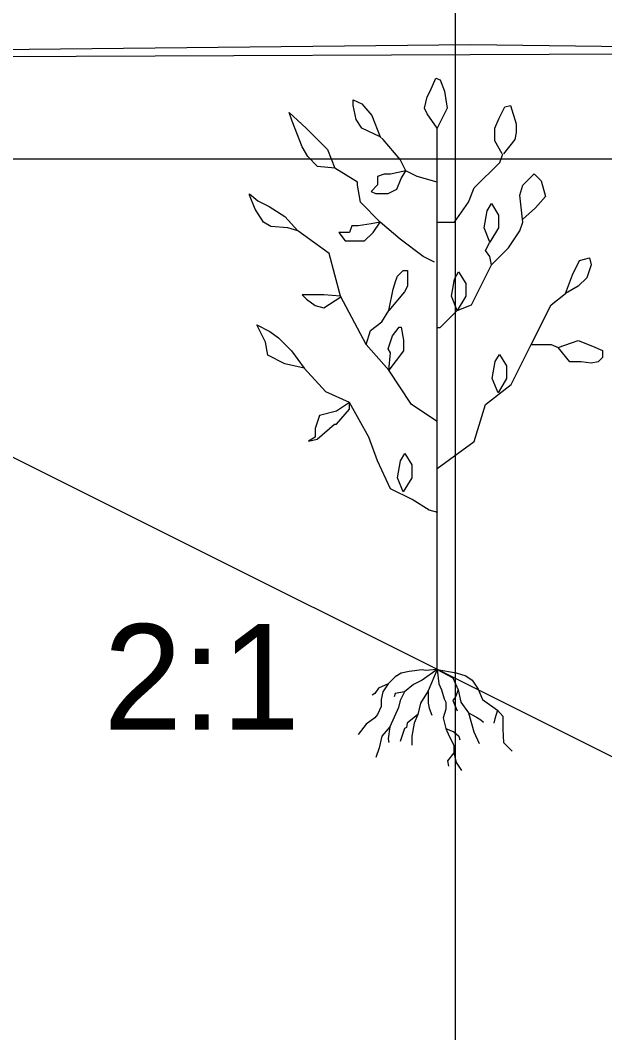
# Model space of a CAD drawing. Extents: x 1578769 to 1579225, y 724002 to 724828.
# Drawn here: x 1578853.207 to 1578855.798, y 724268.267 to 724272.757 of the extents above; entities that cross this region are included whole.
import ezdxf

# ---------------------------------------------------------------- set-up
doc = ezdxf.new("R2010")
doc.units = 0
for name, color, linetype in [('1', 7, 'Continuous'), ('Default', 7, 'Continuous'), ('Old_Level_41', 7, 'Continuous'), ('R_Exist Surface', 7, 'Continuous'), ('R_Fin Surface', 7, 'Continuous')]:
    doc.layers.add(name, color=color, linetype=linetype)

msp = doc.modelspace()

# ---------------------------------------------------------------- linework, layer by layer
at = {"layer": '1'}
for p, q in [((1578855.0559, 724269.8786), (1578855.0559, 724272.2785)), ((1578855.0606, 724269.8736), (1578855.0624, 724269.8776))]:
    msp.add_line(p, q, dxfattribs=at)
for points in [[(1578855.0559, 724272.2785), (1578855.0118, 724272.3417), (1578854.9992, 724272.367), (1578855.0118, 724272.4175), (1578855.0244, 724272.4428), (1578855.0497, 724272.4996), (1578855.0686, 724272.4933), (1578855.0875, 724272.4428), (1578855.0938, 724272.4049), (1578855.1001, 724272.367)], [(1578854.8035, 724272.2406), (1578854.7215, 724272.2786), (1578854.6962, 724272.3165), (1578854.6836, 724272.3796), (1578854.6836, 724272.4049), (1578854.7215, 724272.3859), (1578854.7657, 724272.3354)], [(1578854.6015, 724272.1017), (1578854.5258, 724272.108), (1578854.4817, 724272.1522), (1578854.4564, 724272.1964), (1578854.4122, 724272.3101), (1578854.3996, 724272.348), (1578854.4753, 724272.2785), (1578854.5195, 724272.2343), (1578854.57, 724272.1838)], [(1578854.9171, 724272.0891), (1578854.8485, 724272.0744), (1578854.8199, 724272.0744), (1578854.7912, 724272.0649), (1578854.7912, 724272.0267), (1578854.7626, 724271.998), (1578854.7817, 724271.9884), (1578854.839, 724271.9884), (1578854.8772, 724272.0076), (1578854.8962, 724272.0553)], [(1578854.8035, 724271.8617), (1578854.7626, 724271.8547), (1578854.7053, 724271.8451), (1578854.6767, 724271.8451), (1578854.6671, 724271.8165), (1578854.6194, 724271.8165), (1578854.648, 724271.7783), (1578854.6862, 724271.7783), (1578854.734, 724271.7783), (1578854.7721, 724271.8165)], [(1578854.8414, 724271.4701), (1578854.8603, 724271.5649), (1578854.8729, 724271.6028), (1578854.8792, 724271.6217), (1578854.9045, 724271.647), (1578854.9234, 724271.647), (1578854.9234, 724271.5775), (1578854.9108, 724271.5522)], [(1578854.4667, 724271.2146), (1578854.3807, 724271.2337), (1578854.3044, 724271.2719), (1578854.2948, 724271.3293), (1578854.2566, 724271.4057), (1578854.3139, 724271.377), (1578854.3521, 724271.3484), (1578854.4094, 724271.291), (1578854.438, 724271.2528)], [(1578854.8413, 724271.2049), (1578854.8485, 724271.2815), (1578854.839, 724271.3006), (1578854.8581, 724271.3579), (1578854.8867, 724271.3961), (1578854.8962, 724271.3961), (1578854.9058, 724271.3388), (1578854.9058, 724271.291)], [(1578854.6671, 724271.0618), (1578854.6099, 724271.0235), (1578854.5335, 724271.0044), (1578854.5144, 724270.9471), (1578854.5144, 724270.9089), (1578854.4858, 724270.8898), (1578854.5239, 724270.8994), (1578854.6003, 724270.9662), (1578854.6099, 724270.9662), (1578854.6671, 724271.0331)]]:
    msp.add_lwpolyline(points, close=True, dxfattribs=at)
for points in [[(1578855.3431, 724272.1648), (1578855.3115, 724272.2217), (1578855.3115, 724272.2786), (1578855.3305, 724272.3228), (1578855.3557, 724272.3733), (1578855.381, 724272.3796), (1578855.4062, 724272.2975), (1578855.4062, 724272.2596), (1578855.3999, 724272.228), (1578855.3494, 724272.1649)], [(1578855.0559, 724272.0385), (1578854.9676, 724272.0638), (1578854.9171, 724272.0891), (1578854.8918, 724272.1396), (1578854.8161, 724272.228), (1578854.8035, 724272.2406)], [(1578855.0559, 724271.8617), (1578855.1317, 724271.8617), (1578855.1948, 724271.9501), (1578855.22, 724272.0133), (1578855.3336, 724272.127), (1578855.3462, 724272.1648)], [(1578855.0433, 724271.6849), (1578854.9928, 724271.7101), (1578854.8918, 724271.7859), (1578854.8035, 724271.8617), (1578854.7151, 724271.9501), (1578854.7025, 724272.0259), (1578854.7025, 724272.0385), (1578854.6015, 724272.1017)], [(1578855.4346, 724271.8617), (1578855.422, 724271.9817), (1578855.4346, 724272.0259), (1578855.4851, 724272.0765), (1578855.5167, 724272.0449), (1578855.5356, 724271.9754), (1578855.4914, 724271.9249), (1578855.4346, 724271.8744)], [(1578854.4374, 724271.8238), (1578854.3933, 724271.8365), (1578854.3176, 724271.8428), (1578854.286, 724271.8617), (1578854.2482, 724271.9186), (1578854.2229, 724271.9817), (1578854.2229, 724271.988), (1578854.2608, 724271.9565), (1578854.3113, 724271.9312), (1578854.3807, 724271.887), (1578854.4374, 724271.8238)], [(1578855.2895, 724271.7733), (1578855.2642, 724271.8364), (1578855.2768, 724271.9122), (1578855.2958, 724271.9438), (1578855.3273, 724271.8933), (1578855.3273, 724271.8364), (1578855.2895, 724271.7733)], [(1578855.0559, 724271.3943), (1578855.0685, 724271.3943), (1578855.1443, 724271.4701), (1578855.2074, 724271.4954), (1578855.2957, 724271.6722), (1578855.3715, 724271.748), (1578855.422, 724271.8238), (1578855.4346, 724271.8617)], [(1578855.0559, 724270.9775), (1578854.9423, 724271.0533), (1578854.8413, 724271.2049), (1578854.7404, 724271.3186), (1578854.6268, 724271.5333), (1578854.5763, 724271.7228), (1578854.4374, 724271.8238)], [(1578855.2957, 724271.6722), (1578855.2895, 724271.7101), (1578855.2705, 724271.7354), (1578855.2895, 724271.7733)], [(1578855.6239, 724271.5459), (1578855.6555, 724271.628), (1578855.6871, 724271.6912), (1578855.7313, 724271.7038), (1578855.7376, 724271.6722), (1578855.7186, 724271.6154), (1578855.6808, 724271.5775), (1578855.6239, 724271.5459)], [(1578855.1443, 724271.4701), (1578855.119, 724271.5333), (1578855.1317, 724271.6091), (1578855.1506, 724271.6407), (1578855.1822, 724271.5901), (1578855.1822, 724271.5333), (1578855.1443, 724271.4701)], [(1578854.6268, 724271.5333), (1578854.5526, 724271.5394), (1578854.4953, 724271.5394), (1578854.4571, 724271.5394), (1578854.4762, 724271.5203), (1578854.5144, 724271.4917), (1578854.5526, 724271.4821), (1578854.6289, 724271.5299)], [(1578855.0559, 724270.7697), (1578855.22, 724270.8891), (1578855.2705, 724271.0533), (1578855.3841, 724271.1417), (1578855.4725, 724271.3186), (1578855.5608, 724271.4954), (1578855.6239, 724271.5459)], [(1578854.7404, 724271.3186), (1578854.7593, 724271.3817), (1578854.8098, 724271.4196), (1578854.8414, 724271.4701)], [(1578855.5924, 724271.3059), (1578855.6807, 724271.3375), (1578855.7439, 724271.3122), (1578855.788, 724271.2933), (1578855.788, 724271.2617), (1578855.7691, 724271.2428), (1578855.7375, 724271.2364), (1578855.6934, 724271.2428), (1578855.6429, 724271.2428), (1578855.5924, 724271.3059)], [(1578855.4725, 724271.3186), (1578855.5356, 724271.3186), (1578855.5608, 724271.3186), (1578855.5924, 724271.3059)], [(1578855.3253, 724271.1045), (1578855.3, 724271.1677), (1578855.3126, 724271.2435), (1578855.3316, 724271.2751), (1578855.3631, 724271.2245), (1578855.3631, 724271.1677), (1578855.3253, 724271.1045)], [(1578855.0586, 724270.5745), (1578855.0204, 724270.5841), (1578854.944, 724270.6319), (1578854.8485, 724270.6796), (1578854.7912, 724270.8038), (1578854.7531, 724270.9089), (1578854.6671, 724271.0618), (1578854.5621, 724271.1095), (1578854.4667, 724271.2146), (1578854.4667, 724271.2146)], [(1578854.9052, 724270.6651), (1578854.88, 724270.7282), (1578854.8926, 724270.804), (1578854.9115, 724270.8356), (1578854.9431, 724270.7851), (1578854.9431, 724270.7282), (1578854.9052, 724270.6651)], [(1578855.0559, 724269.8786), (1578855.0045, 724269.8728), (1578854.989, 724269.8767), (1578854.9308, 724269.8689), (1578854.8959, 724269.8611), (1578854.8687, 724269.8456), (1578854.8377, 724269.8146), (1578854.8144, 724269.7796), (1578854.8067, 724269.7447), (1578854.8067, 724269.7136), (1578854.7912, 724269.6787), (1578854.7795, 724269.6631), (1578854.7407, 724269.6359), (1578854.7058, 724269.5894)], [(1578855.0559, 724269.8786), (1578854.989, 724269.83), (1578854.9502, 724269.8107), (1578854.9114, 724269.7796), (1578854.892, 724269.7408), (1578854.8842, 724269.7097), (1578854.8454, 724269.6243), (1578854.8105, 724269.5816), (1578854.7989, 724269.5311), (1578854.7834, 724269.4884)], [(1578855.0559, 724269.8786), (1578855.0161, 724269.7835), (1578854.9812, 724269.7291), (1578854.9696, 724269.6787), (1578854.9541, 724269.6398), (1578854.9425, 724269.5816), (1578854.9425, 724269.5428)], [(1578855.0559, 724269.8786), (1578855.1399, 724269.8625), (1578855.183, 724269.8495), (1578855.2101, 724269.83), (1578855.2373, 724269.7912), (1578855.2567, 724269.7447), (1578855.3226, 724269.6981), (1578855.3459, 724269.6709), (1578855.3459, 724269.6126), (1578855.3498, 724269.5544), (1578855.3886, 724269.5156)], [(1578855.0559, 724269.8786), (1578855.1248, 724269.8417), (1578855.1481, 724269.7874), (1578855.1597, 724269.733), (1578855.1946, 724269.6864), (1578855.2179, 724269.601), (1578855.2412, 724269.5505)], [(1578855.0559, 724269.8786), (1578855.0627, 724269.8146), (1578855.0743, 724269.7874), (1578855.086, 724269.7485), (1578855.0937, 724269.733), (1578855.0937, 724269.702), (1578855.0821, 724269.6631), (1578855.0937, 724269.6165), (1578855.1093, 724269.5816), (1578855.1287, 724269.5428), (1578855.1287, 724269.5078), (1578855.1403, 724269.4651), (1578855.1636, 724269.4302)], [(1578854.8377, 724269.8146), (1578854.795, 724269.7951), (1578854.7795, 724269.7718), (1578854.7679, 724269.7641)], [(1578854.9114, 724269.7796), (1578854.8687, 724269.7718), (1578854.8649, 724269.7563)], [(1578855.0161, 724269.7835), (1578855.0161, 724269.7291), (1578855.02, 724269.7058), (1578855.0317, 724269.6748)], [(1578855.1481, 724269.7874), (1578855.1364, 724269.7563), (1578855.1248, 724269.7408), (1578855.1442, 724269.6942)], [(1578854.9696, 724269.6787), (1578854.923, 724269.6398), (1578854.9192, 724269.6204), (1578854.9114, 724269.6165), (1578854.892, 724269.5583)], [(1578855.1946, 724269.6864), (1578855.2295, 724269.667), (1578855.2489, 724269.6554), (1578855.2606, 724269.6437)], [(1578855.3226, 724269.6981), (1578855.311, 724269.6592), (1578855.3071, 724269.6398)], [(1578854.8454, 724269.6243), (1578854.8377, 724269.57), (1578854.8416, 724269.5544)], [(1578855.0937, 724269.6165), (1578855.1287, 724269.601), (1578855.1519, 724269.5816), (1578855.1558, 724269.5661)], [(1578855.1287, 724269.5078), (1578855.1015, 724269.4729), (1578855.1054, 724269.4496)]]:
    msp.add_lwpolyline(points, dxfattribs=at)
at = {"layer": 'Default'}
msp.add_lwpolyline([(1578826.0255, 724272.5032), (1578843.3555, 724272.5401), (1578848.2155, 724272.5635), (1578852.6555, 724272.595), (1578873.8055, 724272.6788), (1578875.7055, 724271.5561), (1578889.5155, 724263.0674), (1578894.1955, 724261.4542), (1578913.4555, 724256.0233), (1578914.4855, 724256.0503), (1578915.0355, 724256.0648), (1578992.4955, 724256.633), (1578992.5155, 724256.6332), (1578992.5655, 724256.634), (1578992.7355, 724256.6395), (1578993.7055, 724256.6683), (1579090.3555, 724259.5284), (1579113.0855, 724262.2287), (1579131.1755, 724264.3983), (1579155.0155, 724266.7223), (1579177.0055, 724269.2293), (1579191.5255, 724270.8846)], dxfattribs=at)
at = {"layer": 'Old_Level_41'}
msp.add_line((1578855.1355, 724282.1406), (1578855.1355, 724252.1406), dxfattribs=at)
msp.add_lwpolyline([(1578925.1355, 724272.1406), (1578825.1355, 724272.1406)], dxfattribs=at)
at = {"layer": 'R_Exist Surface'}
msp.add_lwpolyline([(1578826.0615, 724272.509), (1578843.2548, 724272.529), (1578855.2039, 724272.6492), (1578859.1769, 724272.5966), (1578872.1674, 724272.6166), (1578873.0865, 724272.6566), (1578874.1626, 724272.4572), (1578875.1607, 724271.8979), (1578886.1377, 724265.2246), (1578890.3629, 724262.6997), (1578891.1796, 724262.4685), (1578894.2334, 724261.427), (1578900.147, 724259.7444), (1578907.1975, 724257.7729), (1578912.1497, 724256.411), (1578913.1349, 724256.1129), (1578914.1783, 724256.0326), (1578918.1363, 724256.0555), (1578925.1356, 724256.1047)], dxfattribs=at)
at = {"layer": 'R_Fin Surface'}
msp.add_line((1578852.6067, 724271.1032), (1578856.5311, 724269.141), dxfattribs=at)
msp.add_line((1578852.6067, 724271.1032), (1578856.5311, 724269.141), dxfattribs=at)

# ---------------------------------------------------------------- texts
at = {"layer": '1'}
msp.add_text('2:1', height=0.46875, dxfattribs=at).set_placement((1578853.5764, 724269.6105))

doc.saveas('drawing.dxf')
